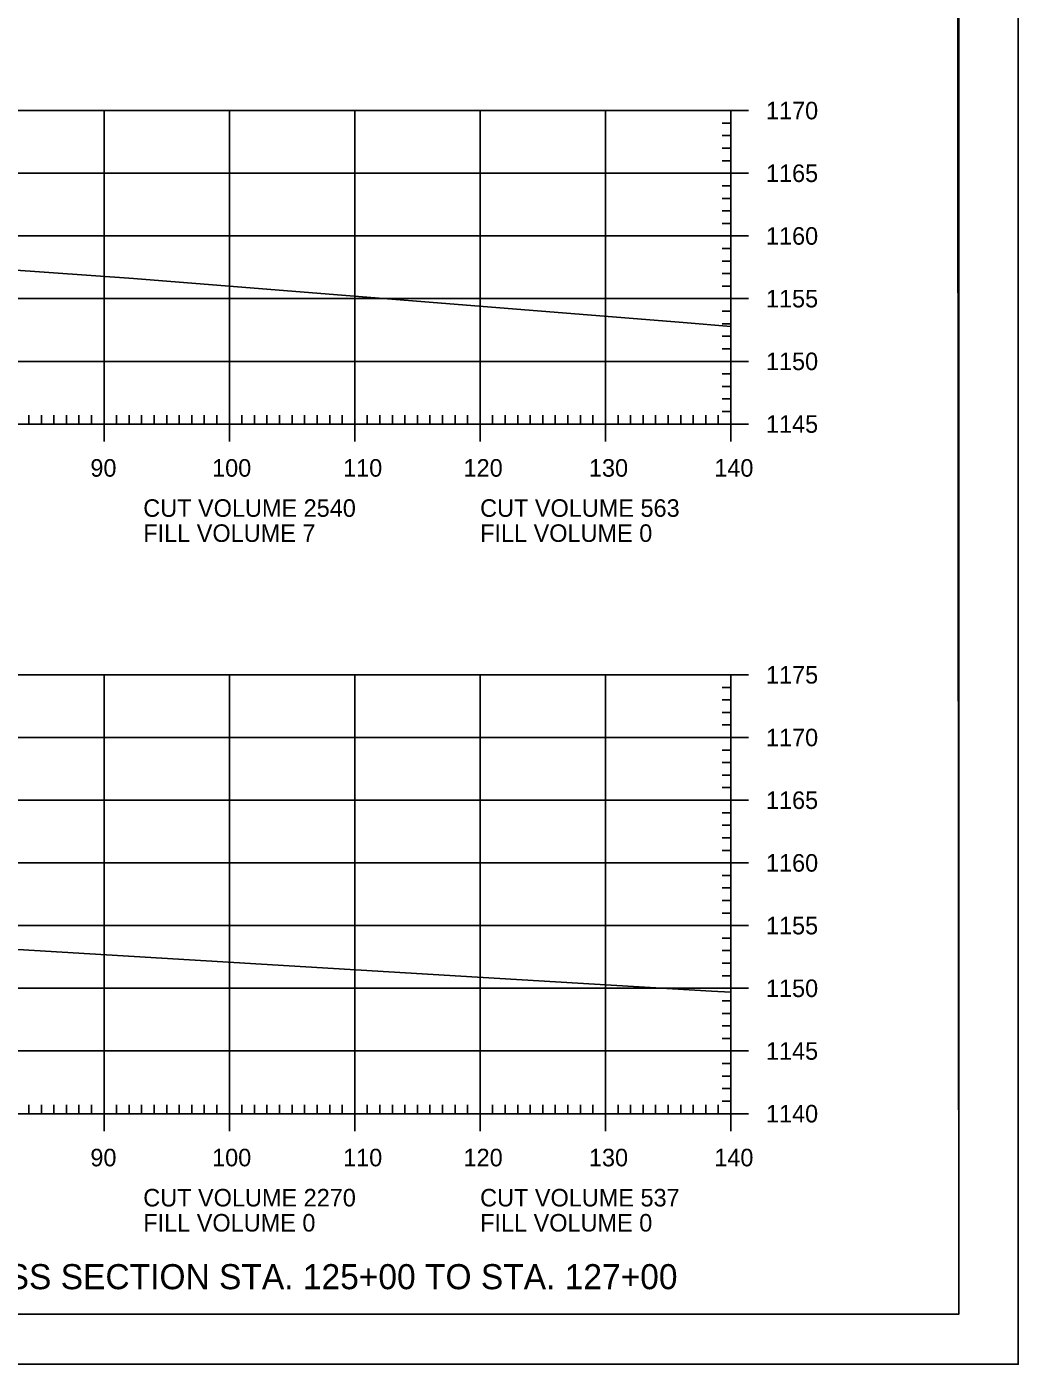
# Model space of a CAD drawing. Extents: x 1322838 to 1324533, y 339903 to 351025.
# Drawn here: x 1323787.6 to 1323866.6, y 341396.5 to 341503.2 of the extents above; entities that cross this region are included whole.
import ezdxf

# ---------------------------------------------------------------- set-up
doc = ezdxf.new("R2010")
doc.units = 0
for name, color, linetype in [('R_Axis', 7, 'Continuous'), ('R_Axis Annot', 7, 'Continuous'), ('R_Border', 7, 'Continuous'), ('R_Draft', 7, 'Continuous'), ('R_Exist Surface', 7, 'Continuous'), ('R_Grid', 7, 'Continuous'), ('R_No Plot', 7, 'Continuous')]:
    doc.layers.add(name, color=color, linetype=linetype)

msp = doc.modelspace()

# ---------------------------------------------------------------- linework, layer by layer
at = {"layer": 'R_Axis'}
for p, q in [((1323845.12, 341496.47), (1323842.32, 341496.47)), ((1323843.72, 341471.47), (1323843.72, 341496.47)), ((1323843.72, 341495.47), (1323843.02, 341495.47)), ((1323843.72, 341494.47), (1323843.02, 341494.47)), ((1323843.72, 341493.47), (1323843.02, 341493.47)), ((1323843.72, 341492.47), (1323843.02, 341492.47)), ((1323845.12, 341491.47), (1323842.32, 341491.47)), ((1323843.72, 341490.47), (1323843.02, 341490.47)), ((1323843.72, 341489.47), (1323843.02, 341489.47)), ((1323843.72, 341488.47), (1323843.02, 341488.47)), ((1323843.72, 341487.47), (1323843.02, 341487.47)), ((1323845.12, 341486.47), (1323842.32, 341486.47)), ((1323843.72, 341485.47), (1323843.02, 341485.47)), ((1323843.72, 341484.47), (1323843.02, 341484.47)), ((1323843.72, 341483.47), (1323843.02, 341483.47)), ((1323843.72, 341482.47), (1323843.02, 341482.47)), ((1323845.12, 341481.47), (1323842.32, 341481.47)), ((1323843.72, 341480.47), (1323843.02, 341480.47)), ((1323843.72, 341479.47), (1323843.02, 341479.47)), ((1323843.72, 341478.47), (1323843.02, 341478.47)), ((1323843.72, 341477.47), (1323843.02, 341477.47)), ((1323845.12, 341476.47), (1323842.32, 341476.47)), ((1323843.72, 341475.47), (1323843.02, 341475.47)), ((1323843.72, 341474.47), (1323843.02, 341474.47)), ((1323793.72, 341470.07), (1323793.72, 341472.87)), ((1323803.72, 341470.07), (1323803.72, 341472.87)), ((1323813.72, 341470.07), (1323813.72, 341472.87)), ((1323823.72, 341470.07), (1323823.72, 341472.87)), ((1323833.72, 341470.07), (1323833.72, 341472.87)), ((1323843.72, 341473.47), (1323843.02, 341473.47)), ((1323843.72, 341472.47), (1323843.02, 341472.47)), ((1323843.72, 341470.07), (1323843.72, 341472.87)), ((1323563.72, 341471.47), (1323843.72, 341471.47)), ((1323787.72, 341471.47), (1323787.72, 341472.17)), ((1323788.72, 341471.47), (1323788.72, 341472.17)), ((1323789.72, 341471.47), (1323789.72, 341472.17)), ((1323790.72, 341471.47), (1323790.72, 341472.17)), ((1323791.72, 341471.47), (1323791.72, 341472.17)), ((1323792.72, 341471.47), (1323792.72, 341472.17)), ((1323794.72, 341471.47), (1323794.72, 341472.17)), ((1323795.72, 341471.47), (1323795.72, 341472.17)), ((1323796.72, 341471.47), (1323796.72, 341472.17)), ((1323797.72, 341471.47), (1323797.72, 341472.17)), ((1323798.72, 341471.47), (1323798.72, 341472.17)), ((1323799.72, 341471.47), (1323799.72, 341472.17)), ((1323800.72, 341471.47), (1323800.72, 341472.17)), ((1323801.72, 341471.47), (1323801.72, 341472.17)), ((1323802.72, 341471.47), (1323802.72, 341472.17)), ((1323804.72, 341471.47), (1323804.72, 341472.17)), ((1323805.72, 341471.47), (1323805.72, 341472.17)), ((1323806.72, 341471.47), (1323806.72, 341472.17)), ((1323807.72, 341471.47), (1323807.72, 341472.17)), ((1323808.72, 341471.47), (1323808.72, 341472.17)), ((1323809.72, 341471.47), (1323809.72, 341472.17)), ((1323810.72, 341471.47), (1323810.72, 341472.17)), ((1323811.72, 341471.47), (1323811.72, 341472.17)), ((1323812.72, 341471.47), (1323812.72, 341472.17)), ((1323814.72, 341471.47), (1323814.72, 341472.17)), ((1323815.72, 341471.47), (1323815.72, 341472.17)), ((1323816.72, 341471.47), (1323816.72, 341472.17)), ((1323817.72, 341471.47), (1323817.72, 341472.17)), ((1323818.72, 341471.47), (1323818.72, 341472.17)), ((1323819.72, 341471.47), (1323819.72, 341472.17)), ((1323820.72, 341471.47), (1323820.72, 341472.17)), ((1323821.72, 341471.47), (1323821.72, 341472.17)), ((1323822.72, 341471.47), (1323822.72, 341472.17)), ((1323824.72, 341471.47), (1323824.72, 341472.17)), ((1323825.72, 341471.47), (1323825.72, 341472.17)), ((1323826.72, 341471.47), (1323826.72, 341472.17)), ((1323827.72, 341471.47), (1323827.72, 341472.17)), ((1323828.72, 341471.47), (1323828.72, 341472.17)), ((1323829.72, 341471.47), (1323829.72, 341472.17)), ((1323830.72, 341471.47), (1323830.72, 341472.17)), ((1323831.72, 341471.47), (1323831.72, 341472.17)), ((1323832.72, 341471.47), (1323832.72, 341472.17)), ((1323834.72, 341471.47), (1323834.72, 341472.17)), ((1323835.72, 341471.47), (1323835.72, 341472.17)), ((1323836.72, 341471.47), (1323836.72, 341472.17)), ((1323837.72, 341471.47), (1323837.72, 341472.17)), ((1323838.72, 341471.47), (1323838.72, 341472.17)), ((1323839.72, 341471.47), (1323839.72, 341472.17)), ((1323840.72, 341471.47), (1323840.72, 341472.17)), ((1323841.72, 341471.47), (1323841.72, 341472.17)), ((1323845.12, 341471.47), (1323842.32, 341471.47)), ((1323842.72, 341471.47), (1323842.72, 341472.17)), ((1323845.12, 341451.47), (1323842.32, 341451.47)), ((1323843.72, 341416.47), (1323843.72, 341451.47)), ((1323843.72, 341450.47), (1323843.02, 341450.47)), ((1323843.72, 341449.47), (1323843.02, 341449.47)), ((1323843.72, 341448.47), (1323843.02, 341448.47)), ((1323843.72, 341447.47), (1323843.02, 341447.47)), ((1323845.12, 341446.47), (1323842.32, 341446.47)), ((1323843.72, 341445.47), (1323843.02, 341445.47)), ((1323843.72, 341444.47), (1323843.02, 341444.47)), ((1323843.72, 341443.47), (1323843.02, 341443.47)), ((1323843.72, 341442.47), (1323843.02, 341442.47)), ((1323845.12, 341441.47), (1323842.32, 341441.47)), ((1323843.72, 341440.47), (1323843.02, 341440.47)), ((1323843.72, 341439.47), (1323843.02, 341439.47)), ((1323843.72, 341438.47), (1323843.02, 341438.47)), ((1323843.72, 341437.47), (1323843.02, 341437.47)), ((1323845.12, 341436.47), (1323842.32, 341436.47)), ((1323843.72, 341435.47), (1323843.02, 341435.47)), ((1323843.72, 341434.47), (1323843.02, 341434.47)), ((1323843.72, 341433.47), (1323843.02, 341433.47)), ((1323843.72, 341432.47), (1323843.02, 341432.47)), ((1323845.12, 341431.47), (1323842.32, 341431.47)), ((1323843.72, 341430.47), (1323843.02, 341430.47)), ((1323843.72, 341429.47), (1323843.02, 341429.47)), ((1323843.72, 341428.47), (1323843.02, 341428.47)), ((1323843.72, 341427.47), (1323843.02, 341427.47)), ((1323845.12, 341426.47), (1323842.32, 341426.47)), ((1323843.72, 341425.47), (1323843.02, 341425.47)), ((1323843.72, 341424.47), (1323843.02, 341424.47)), ((1323843.72, 341423.47), (1323843.02, 341423.47)), ((1323843.72, 341422.47), (1323843.02, 341422.47)), ((1323845.12, 341421.47), (1323842.32, 341421.47)), ((1323843.72, 341420.47), (1323843.02, 341420.47)), ((1323843.72, 341419.47), (1323843.02, 341419.47)), ((1323843.72, 341418.47), (1323843.02, 341418.47)), ((1323787.72, 341416.47), (1323787.72, 341417.17)), ((1323788.72, 341416.47), (1323788.72, 341417.17)), ((1323789.72, 341416.47), (1323789.72, 341417.17)), ((1323790.72, 341416.47), (1323790.72, 341417.17)), ((1323791.72, 341416.47), (1323791.72, 341417.17)), ((1323792.72, 341416.47), (1323792.72, 341417.17)), ((1323793.72, 341415.07), (1323793.72, 341417.87)), ((1323794.72, 341416.47), (1323794.72, 341417.17)), ((1323795.72, 341416.47), (1323795.72, 341417.17)), ((1323796.72, 341416.47), (1323796.72, 341417.17)), ((1323797.72, 341416.47), (1323797.72, 341417.17)), ((1323798.72, 341416.47), (1323798.72, 341417.17)), ((1323799.72, 341416.47), (1323799.72, 341417.17)), ((1323800.72, 341416.47), (1323800.72, 341417.17)), ((1323801.72, 341416.47), (1323801.72, 341417.17)), ((1323802.72, 341416.47), (1323802.72, 341417.17)), ((1323803.72, 341415.07), (1323803.72, 341417.87)), ((1323804.72, 341416.47), (1323804.72, 341417.17)), ((1323805.72, 341416.47), (1323805.72, 341417.17)), ((1323806.72, 341416.47), (1323806.72, 341417.17)), ((1323807.72, 341416.47), (1323807.72, 341417.17)), ((1323808.72, 341416.47), (1323808.72, 341417.17)), ((1323809.72, 341416.47), (1323809.72, 341417.17)), ((1323810.72, 341416.47), (1323810.72, 341417.17)), ((1323811.72, 341416.47), (1323811.72, 341417.17)), ((1323812.72, 341416.47), (1323812.72, 341417.17)), ((1323813.72, 341415.07), (1323813.72, 341417.87)), ((1323814.72, 341416.47), (1323814.72, 341417.17)), ((1323815.72, 341416.47), (1323815.72, 341417.17)), ((1323816.72, 341416.47), (1323816.72, 341417.17)), ((1323817.72, 341416.47), (1323817.72, 341417.17)), ((1323818.72, 341416.47), (1323818.72, 341417.17)), ((1323819.72, 341416.47), (1323819.72, 341417.17)), ((1323820.72, 341416.47), (1323820.72, 341417.17)), ((1323821.72, 341416.47), (1323821.72, 341417.17)), ((1323822.72, 341416.47), (1323822.72, 341417.17)), ((1323823.72, 341415.07), (1323823.72, 341417.87)), ((1323824.72, 341416.47), (1323824.72, 341417.17)), ((1323825.72, 341416.47), (1323825.72, 341417.17)), ((1323826.72, 341416.47), (1323826.72, 341417.17)), ((1323827.72, 341416.47), (1323827.72, 341417.17)), ((1323828.72, 341416.47), (1323828.72, 341417.17)), ((1323829.72, 341416.47), (1323829.72, 341417.17)), ((1323830.72, 341416.47), (1323830.72, 341417.17)), ((1323831.72, 341416.47), (1323831.72, 341417.17)), ((1323832.72, 341416.47), (1323832.72, 341417.17)), ((1323833.72, 341415.07), (1323833.72, 341417.87)), ((1323834.72, 341416.47), (1323834.72, 341417.17)), ((1323835.72, 341416.47), (1323835.72, 341417.17)), ((1323836.72, 341416.47), (1323836.72, 341417.17)), ((1323837.72, 341416.47), (1323837.72, 341417.17)), ((1323838.72, 341416.47), (1323838.72, 341417.17)), ((1323839.72, 341416.47), (1323839.72, 341417.17)), ((1323840.72, 341416.47), (1323840.72, 341417.17)), ((1323841.72, 341416.47), (1323841.72, 341417.17)), ((1323842.72, 341416.47), (1323842.72, 341417.17)), ((1323843.72, 341417.47), (1323843.02, 341417.47)), ((1323843.72, 341415.07), (1323843.72, 341417.87)), ((1323563.72, 341416.47), (1323843.72, 341416.47)), ((1323845.12, 341416.47), (1323842.32, 341416.47))]:
    msp.add_line(p, q, dxfattribs=at)
at = {"layer": 'R_Border'}
for q in [(1323861.9, 341605.93), (1323545.72, 341400.47)]:
    msp.add_line((1323861.9, 341400.47), q, dxfattribs=at)
at = {"layer": 'R_Exist Surface'}
for points in [[(1323779.17, 341484.26), (1323796.08, 341483.07), (1323839.93, 341479.57), (1323843.72, 341479.24)], [(1323780.19, 341429.96), (1323822.18, 341427.44), (1323842.17, 341426.24), (1323843.72, 341426.17)]]:
    msp.add_lwpolyline(points, dxfattribs=at)
at = {"layer": 'R_Grid'}
for p, q in [((1323563.72, 341496.47), (1323843.72, 341496.47)), ((1323793.72, 341471.47), (1323793.72, 341496.47)), ((1323803.72, 341471.47), (1323803.72, 341496.47)), ((1323813.72, 341471.47), (1323813.72, 341496.47)), ((1323823.72, 341471.47), (1323823.72, 341496.47)), ((1323833.72, 341471.47), (1323833.72, 341496.47)), ((1323843.72, 341471.47), (1323843.72, 341496.47)), ((1323563.72, 341491.47), (1323843.72, 341491.47)), ((1323563.72, 341486.47), (1323843.72, 341486.47)), ((1323563.72, 341481.47), (1323843.72, 341481.47)), ((1323563.72, 341476.47), (1323843.72, 341476.47)), ((1323563.72, 341471.47), (1323843.72, 341471.47)), ((1323563.72, 341451.47), (1323843.72, 341451.47)), ((1323793.72, 341416.47), (1323793.72, 341451.47)), ((1323803.72, 341416.47), (1323803.72, 341451.47)), ((1323813.72, 341416.47), (1323813.72, 341451.47)), ((1323823.72, 341416.47), (1323823.72, 341451.47)), ((1323833.72, 341416.47), (1323833.72, 341451.47)), ((1323843.72, 341416.47), (1323843.72, 341451.47)), ((1323563.72, 341446.47), (1323843.72, 341446.47)), ((1323563.72, 341441.47), (1323843.72, 341441.47)), ((1323563.72, 341436.47), (1323843.72, 341436.47)), ((1323563.72, 341431.47), (1323843.72, 341431.47)), ((1323563.72, 341426.47), (1323843.72, 341426.47)), ((1323563.72, 341421.47), (1323843.72, 341421.47)), ((1323563.72, 341416.47), (1323843.72, 341416.47))]:
    msp.add_line(p, q, dxfattribs=at)
at = {"layer": 'R_No Plot'}
msp.add_line((1323533.31, 341396.49), (1323866.65, 341396.49), dxfattribs=at)
for points in [[(1323533.31, 341609.82), (1323866.65, 341609.82), (1323866.65, 341396.49), (1323533.31, 341396.49)], [(1323779.64, 341605.93), (1323799.26, 341605.93), (1323799.26, 341596.05), (1323815.37, 341596.05), (1323838.57, 341596.05), (1323838.57, 341563.38), (1323861.77, 341563.38), (1323861.9, 341400.47), (1323545.72, 341400.47), (1323545.72, 341605.93)]]:
    msp.add_lwpolyline(points, close=True, dxfattribs=at)

# ---------------------------------------------------------------- texts
at = {"layer": 'R_Axis Annot'}
for s, p in [('1170', (1323846.52, 341495.77)), ('1165', (1323846.52, 341490.77)), ('1160', (1323846.52, 341485.77)), ('1155', (1323846.52, 341480.77)), ('1150', (1323846.52, 341475.77)), ('1145', (1323846.52, 341470.77)), ('90', (1323792.63, 341467.27)), ('100', (1323802.34, 341467.27)), ('110', (1323812.79, 341467.27)), ('120', (1323822.4, 341467.27)), ('130', (1323832.4, 341467.27)), ('140', (1323842.4, 341467.27)), ('CUT VOLUME 2540', (1323796.85, 341464.07)), ('CUT VOLUME 563', (1323823.72, 341464.07)), ('FILL VOLUME 7', (1323796.85, 341462.07)), ('FILL VOLUME 0', (1323823.72, 341462.07)), ('1175', (1323846.52, 341450.77)), ('1170', (1323846.52, 341445.77)), ('1165', (1323846.52, 341440.77)), ('1160', (1323846.52, 341435.77)), ('1155', (1323846.52, 341430.77)), ('1150', (1323846.52, 341425.77)), ('1145', (1323846.52, 341420.77)), ('1140', (1323846.52, 341415.77)), ('90', (1323792.63, 341412.27)), ('100', (1323802.34, 341412.27)), ('110', (1323812.79, 341412.27)), ('120', (1323822.4, 341412.27)), ('130', (1323832.4, 341412.27)), ('140', (1323842.4, 341412.27)), ('CUT VOLUME 2270', (1323796.85, 341409.07)), ('CUT VOLUME 537', (1323823.72, 341409.07)), ('FILL VOLUME 0', (1323796.85, 341407.07)), ('FILL VOLUME 0', (1323823.72, 341407.07))]:
    msp.add_text(s, height=1.4, dxfattribs=at).set_placement(p)
at = {"layer": 'R_Draft'}
msp.add_text('CROSS SECTION STA. 125+00 TO STA. 127+00', height=2, dxfattribs=at).set_placement((1323780.01, 341402.47))

doc.saveas('drawing.dxf')
